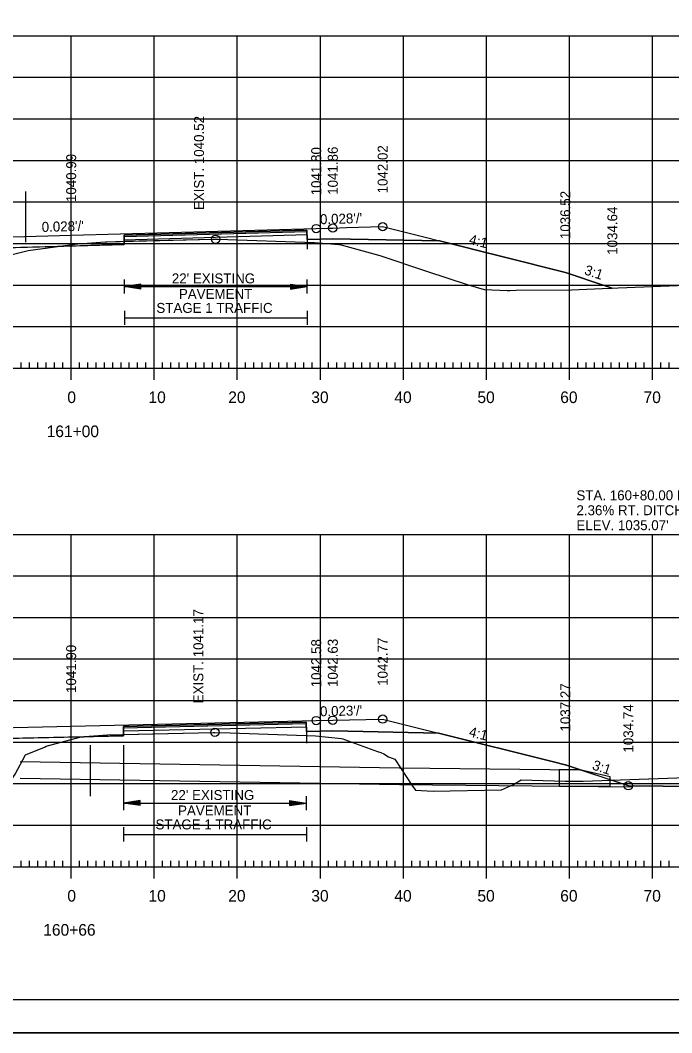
# Model space of a CAD drawing. Extents: x 1322838 to 1324533, y 339903 to 351025.
# Drawn here: x 1323697.6 to 1323776, y 345752.1 to 345873.9 of the extents above; entities that cross this region are included whole.
import ezdxf

# ---------------------------------------------------------------- set-up
doc = ezdxf.new("R2010")
doc.units = 0
for name, color, linetype in [('1', 7, 'Continuous'), ('R_Alt Surface', 7, 'Continuous'), ('R_Axis', 7, 'Continuous'), ('R_Axis Annot', 7, 'Continuous'), ('R_Border', 7, 'Continuous'), ('R_Drive', 7, 'Continuous'), ('R_Exist Surface', 7, 'Continuous'), ('R_Fin Surface', 7, 'Continuous'), ('R_Fin Surface Annot', 7, 'Continuous'), ('R_Grid', 7, 'Continuous'), ('R_No Plot', 7, 'Continuous'), ('R_Water', 7, 'Continuous'), ('R_Xsect Elev', 7, 'Continuous')]:
    doc.layers.add(name, color=color, linetype=linetype)

msp = doc.modelspace()

# ---------------------------------------------------------------- linework, layer by layer
at = {"layer": '1'}
msp.add_lwpolyline([(1323762.47, 345783.76), (1323762.47, 345781.76), (1323768.6, 345781.76), (1323768.6, 345782.89), (1323764.97, 345783.76)], close=True, dxfattribs=at)
at = {"layer": 'R_Alt Surface'}
for points in [[(1323658.11, 345845.61), (1323672.22, 345845.91), (1323710.1, 345846.95), (1323710.11, 345848.08), (1323732.11, 345848.69), (1323732.12, 345847.56), (1323735.22, 345847.65), (1323748.08, 345847.39)], [(1323654.65, 345786.62), (1323672.22, 345786.97), (1323710.03, 345787.84), (1323710.04, 345788.97), (1323732.03, 345789.47), (1323732.04, 345788.35), (1323735.22, 345788.42), (1323747.96, 345788.16)]]:
    msp.add_lwpolyline(points, dxfattribs=at)
at = {"layer": 'R_Axis'}
for p, q in [((1323697.72, 345832.08), (1323697.72, 345832.78)), ((1323698.72, 345832.08), (1323698.72, 345832.78)), ((1323699.72, 345832.08), (1323699.72, 345832.78)), ((1323700.72, 345832.08), (1323700.72, 345832.78)), ((1323701.72, 345832.08), (1323701.72, 345832.78)), ((1323702.72, 345832.08), (1323702.72, 345832.78)), ((1323703.72, 345830.68), (1323703.72, 345833.48)), ((1323704.72, 345832.08), (1323704.72, 345832.78)), ((1323705.72, 345832.08), (1323705.72, 345832.78)), ((1323706.72, 345832.08), (1323706.72, 345832.78)), ((1323707.72, 345832.08), (1323707.72, 345832.78)), ((1323708.72, 345832.08), (1323708.72, 345832.78)), ((1323709.72, 345832.08), (1323709.72, 345832.78)), ((1323710.72, 345832.08), (1323710.72, 345832.78)), ((1323711.72, 345832.08), (1323711.72, 345832.78)), ((1323712.72, 345832.08), (1323712.72, 345832.78)), ((1323713.72, 345830.68), (1323713.72, 345833.48)), ((1323714.72, 345832.08), (1323714.72, 345832.78)), ((1323715.72, 345832.08), (1323715.72, 345832.78)), ((1323716.72, 345832.08), (1323716.72, 345832.78)), ((1323717.72, 345832.08), (1323717.72, 345832.78)), ((1323718.72, 345832.08), (1323718.72, 345832.78)), ((1323719.72, 345832.08), (1323719.72, 345832.78)), ((1323720.72, 345832.08), (1323720.72, 345832.78)), ((1323721.72, 345832.08), (1323721.72, 345832.78)), ((1323722.72, 345832.08), (1323722.72, 345832.78)), ((1323723.72, 345830.68), (1323723.72, 345833.48)), ((1323724.72, 345832.08), (1323724.72, 345832.78)), ((1323725.72, 345832.08), (1323725.72, 345832.78)), ((1323726.72, 345832.08), (1323726.72, 345832.78)), ((1323727.72, 345832.08), (1323727.72, 345832.78)), ((1323728.72, 345832.08), (1323728.72, 345832.78)), ((1323729.72, 345832.08), (1323729.72, 345832.78)), ((1323730.72, 345832.08), (1323730.72, 345832.78)), ((1323731.72, 345832.08), (1323731.72, 345832.78)), ((1323732.72, 345832.08), (1323732.72, 345832.78)), ((1323733.72, 345830.68), (1323733.72, 345833.48)), ((1323734.72, 345832.08), (1323734.72, 345832.78)), ((1323735.72, 345832.08), (1323735.72, 345832.78)), ((1323736.72, 345832.08), (1323736.72, 345832.78)), ((1323737.72, 345832.08), (1323737.72, 345832.78)), ((1323738.72, 345832.08), (1323738.72, 345832.78)), ((1323739.72, 345832.08), (1323739.72, 345832.78)), ((1323740.72, 345832.08), (1323740.72, 345832.78)), ((1323741.72, 345832.08), (1323741.72, 345832.78)), ((1323742.72, 345832.08), (1323742.72, 345832.78)), ((1323743.72, 345830.68), (1323743.72, 345833.48)), ((1323744.72, 345832.08), (1323744.72, 345832.78)), ((1323745.72, 345832.08), (1323745.72, 345832.78)), ((1323746.72, 345832.08), (1323746.72, 345832.78)), ((1323747.72, 345832.08), (1323747.72, 345832.78)), ((1323748.72, 345832.08), (1323748.72, 345832.78)), ((1323749.72, 345832.08), (1323749.72, 345832.78)), ((1323750.72, 345832.08), (1323750.72, 345832.78)), ((1323751.72, 345832.08), (1323751.72, 345832.78)), ((1323752.72, 345832.08), (1323752.72, 345832.78)), ((1323753.72, 345830.68), (1323753.72, 345833.48)), ((1323754.72, 345832.08), (1323754.72, 345832.78)), ((1323755.72, 345832.08), (1323755.72, 345832.78)), ((1323756.72, 345832.08), (1323756.72, 345832.78)), ((1323757.72, 345832.08), (1323757.72, 345832.78)), ((1323758.72, 345832.08), (1323758.72, 345832.78)), ((1323759.72, 345832.08), (1323759.72, 345832.78)), ((1323760.72, 345832.08), (1323760.72, 345832.78)), ((1323761.72, 345832.08), (1323761.72, 345832.78)), ((1323762.72, 345832.08), (1323762.72, 345832.78)), ((1323763.72, 345830.68), (1323763.72, 345833.48)), ((1323764.72, 345832.08), (1323764.72, 345832.78)), ((1323765.72, 345832.08), (1323765.72, 345832.78)), ((1323766.72, 345832.08), (1323766.72, 345832.78)), ((1323767.72, 345832.08), (1323767.72, 345832.78)), ((1323768.72, 345832.08), (1323768.72, 345832.78)), ((1323769.72, 345832.08), (1323769.72, 345832.78)), ((1323770.72, 345832.08), (1323770.72, 345832.78)), ((1323771.72, 345832.08), (1323771.72, 345832.78)), ((1323772.72, 345832.08), (1323772.72, 345832.78)), ((1323773.72, 345830.68), (1323773.72, 345833.48)), ((1323774.72, 345832.08), (1323774.72, 345832.78)), ((1323775.72, 345832.08), (1323775.72, 345832.78)), ((1323563.72, 345832.08), (1323843.72, 345832.08)), ((1323697.72, 345772.08), (1323697.72, 345772.78)), ((1323698.72, 345772.08), (1323698.72, 345772.78)), ((1323699.72, 345772.08), (1323699.72, 345772.78)), ((1323700.72, 345772.08), (1323700.72, 345772.78)), ((1323701.72, 345772.08), (1323701.72, 345772.78)), ((1323702.72, 345772.08), (1323702.72, 345772.78)), ((1323703.72, 345770.68), (1323703.72, 345773.48)), ((1323704.72, 345772.08), (1323704.72, 345772.78)), ((1323705.72, 345772.08), (1323705.72, 345772.78)), ((1323706.72, 345772.08), (1323706.72, 345772.78)), ((1323707.72, 345772.08), (1323707.72, 345772.78)), ((1323708.72, 345772.08), (1323708.72, 345772.78)), ((1323709.72, 345772.08), (1323709.72, 345772.78)), ((1323710.72, 345772.08), (1323710.72, 345772.78)), ((1323711.72, 345772.08), (1323711.72, 345772.78)), ((1323712.72, 345772.08), (1323712.72, 345772.78)), ((1323713.72, 345770.68), (1323713.72, 345773.48)), ((1323714.72, 345772.08), (1323714.72, 345772.78)), ((1323715.72, 345772.08), (1323715.72, 345772.78)), ((1323716.72, 345772.08), (1323716.72, 345772.78)), ((1323717.72, 345772.08), (1323717.72, 345772.78)), ((1323718.72, 345772.08), (1323718.72, 345772.78)), ((1323719.72, 345772.08), (1323719.72, 345772.78)), ((1323720.72, 345772.08), (1323720.72, 345772.78)), ((1323721.72, 345772.08), (1323721.72, 345772.78)), ((1323722.72, 345772.08), (1323722.72, 345772.78)), ((1323723.72, 345770.68), (1323723.72, 345773.48)), ((1323724.72, 345772.08), (1323724.72, 345772.78)), ((1323725.72, 345772.08), (1323725.72, 345772.78)), ((1323726.72, 345772.08), (1323726.72, 345772.78)), ((1323727.72, 345772.08), (1323727.72, 345772.78)), ((1323728.72, 345772.08), (1323728.72, 345772.78)), ((1323729.72, 345772.08), (1323729.72, 345772.78)), ((1323730.72, 345772.08), (1323730.72, 345772.78)), ((1323731.72, 345772.08), (1323731.72, 345772.78)), ((1323732.72, 345772.08), (1323732.72, 345772.78)), ((1323733.72, 345770.68), (1323733.72, 345773.48)), ((1323734.72, 345772.08), (1323734.72, 345772.78)), ((1323735.72, 345772.08), (1323735.72, 345772.78)), ((1323736.72, 345772.08), (1323736.72, 345772.78)), ((1323737.72, 345772.08), (1323737.72, 345772.78)), ((1323738.72, 345772.08), (1323738.72, 345772.78)), ((1323739.72, 345772.08), (1323739.72, 345772.78)), ((1323740.72, 345772.08), (1323740.72, 345772.78)), ((1323741.72, 345772.08), (1323741.72, 345772.78)), ((1323742.72, 345772.08), (1323742.72, 345772.78)), ((1323743.72, 345770.68), (1323743.72, 345773.48)), ((1323744.72, 345772.08), (1323744.72, 345772.78)), ((1323745.72, 345772.08), (1323745.72, 345772.78)), ((1323746.72, 345772.08), (1323746.72, 345772.78)), ((1323747.72, 345772.08), (1323747.72, 345772.78)), ((1323748.72, 345772.08), (1323748.72, 345772.78)), ((1323749.72, 345772.08), (1323749.72, 345772.78)), ((1323750.72, 345772.08), (1323750.72, 345772.78)), ((1323751.72, 345772.08), (1323751.72, 345772.78)), ((1323752.72, 345772.08), (1323752.72, 345772.78)), ((1323753.72, 345770.68), (1323753.72, 345773.48)), ((1323754.72, 345772.08), (1323754.72, 345772.78)), ((1323755.72, 345772.08), (1323755.72, 345772.78)), ((1323756.72, 345772.08), (1323756.72, 345772.78)), ((1323757.72, 345772.08), (1323757.72, 345772.78)), ((1323758.72, 345772.08), (1323758.72, 345772.78)), ((1323759.72, 345772.08), (1323759.72, 345772.78)), ((1323760.72, 345772.08), (1323760.72, 345772.78)), ((1323761.72, 345772.08), (1323761.72, 345772.78)), ((1323762.72, 345772.08), (1323762.72, 345772.78)), ((1323763.72, 345770.68), (1323763.72, 345773.48)), ((1323764.72, 345772.08), (1323764.72, 345772.78)), ((1323765.72, 345772.08), (1323765.72, 345772.78)), ((1323766.72, 345772.08), (1323766.72, 345772.78)), ((1323767.72, 345772.08), (1323767.72, 345772.78)), ((1323768.72, 345772.08), (1323768.72, 345772.78)), ((1323769.72, 345772.08), (1323769.72, 345772.78)), ((1323770.72, 345772.08), (1323770.72, 345772.78)), ((1323771.72, 345772.08), (1323771.72, 345772.78)), ((1323772.72, 345772.08), (1323772.72, 345772.78)), ((1323773.72, 345770.68), (1323773.72, 345773.48)), ((1323774.72, 345772.08), (1323774.72, 345772.78)), ((1323775.72, 345772.08), (1323775.72, 345772.78)), ((1323563.72, 345772.08), (1323843.72, 345772.08))]:
    msp.add_line(p, q, dxfattribs=at)
at = {"layer": 'R_Axis Annot'}
for p, q in [((1323710.11, 345842.76), (1323710.11, 345841.05)), ((1323712.11, 345842.2), (1323710.11, 345841.9)), ((1323712.11, 345842.15), (1323710.44, 345841.9)), ((1323712.11, 345842.1), (1323710.79, 345841.9)), ((1323712.11, 345841.6), (1323712.11, 345842.2)), ((1323730.11, 345842.2), (1323732.11, 345841.9)), ((1323730.11, 345842.2), (1323730.11, 345841.6)), ((1323730.11, 345842.15), (1323731.78, 345841.9)), ((1323730.11, 345842.1), (1323731.43, 345841.9)), ((1323732.11, 345842.76), (1323732.11, 345841.05)), ((1323712.11, 345841.6), (1323710.11, 345841.9)), ((1323710.11, 345841.9), (1323732.11, 345841.9)), ((1323712.11, 345841.65), (1323710.44, 345841.9)), ((1323712.11, 345841.71), (1323710.79, 345841.9)), ((1323712.11, 345842.05), (1323711.12, 345841.9)), ((1323712.11, 345841.76), (1323711.12, 345841.9)), ((1323712.11, 345842), (1323711.46, 345841.9)), ((1323712.11, 345841.81), (1323711.46, 345841.9)), ((1323712.11, 345841.95), (1323711.79, 345841.9)), ((1323712.11, 345841.86), (1323711.79, 345841.9)), ((1323730.11, 345842.05), (1323731.1, 345841.9)), ((1323730.11, 345842), (1323730.76, 345841.9)), ((1323730.11, 345841.95), (1323730.43, 345841.9)), ((1323730.11, 345841.6), (1323732.11, 345841.9)), ((1323730.11, 345841.81), (1323730.76, 345841.9)), ((1323730.11, 345841.71), (1323731.43, 345841.9)), ((1323730.11, 345841.65), (1323731.78, 345841.9)), ((1323730.11, 345841.76), (1323731.1, 345841.9)), ((1323730.11, 345841.86), (1323730.43, 345841.9)), ((1323710.14, 345838.99), (1323710.14, 345837.29)), ((1323732.14, 345838.99), (1323732.14, 345837.29)), ((1323710.14, 345838.14), (1323732.14, 345838.14)), ((1323710.01, 345780.59), (1323710.01, 345778.89)), ((1323712.01, 345780.04), (1323710.01, 345779.74)), ((1323712.01, 345779.99), (1323710.34, 345779.74)), ((1323712.01, 345779.94), (1323710.68, 345779.74)), ((1323712.01, 345779.44), (1323712.01, 345780.04)), ((1323730.01, 345780.04), (1323732.01, 345779.74)), ((1323730.01, 345780.04), (1323730.01, 345779.44)), ((1323730.01, 345779.99), (1323731.67, 345779.74)), ((1323730.01, 345779.94), (1323731.33, 345779.74)), ((1323732.01, 345780.59), (1323732.01, 345778.89)), ((1323712.01, 345779.44), (1323710.01, 345779.74)), ((1323710.01, 345779.74), (1323732.01, 345779.74)), ((1323712.01, 345779.49), (1323710.34, 345779.74)), ((1323712.01, 345779.54), (1323710.68, 345779.74)), ((1323712.01, 345779.89), (1323711.02, 345779.74)), ((1323712.01, 345779.59), (1323711.02, 345779.74)), ((1323712.01, 345779.84), (1323711.36, 345779.74)), ((1323712.01, 345779.64), (1323711.36, 345779.74)), ((1323712.01, 345779.79), (1323711.69, 345779.74)), ((1323712.01, 345779.69), (1323711.69, 345779.74)), ((1323730.01, 345779.89), (1323731, 345779.74)), ((1323730.01, 345779.84), (1323730.66, 345779.74)), ((1323730.01, 345779.79), (1323730.32, 345779.74)), ((1323730.01, 345779.44), (1323732.01, 345779.74)), ((1323730.01, 345779.64), (1323730.66, 345779.74)), ((1323730.01, 345779.54), (1323731.33, 345779.74)), ((1323730.01, 345779.49), (1323731.67, 345779.74)), ((1323730.01, 345779.59), (1323731, 345779.74)), ((1323730.01, 345779.69), (1323730.32, 345779.74)), ((1323710.04, 345776.83), (1323710.04, 345775.12)), ((1323732.04, 345776.83), (1323732.04, 345775.12)), ((1323710.04, 345775.97), (1323732.04, 345775.97))]:
    msp.add_line(p, q, dxfattribs=at)
at = {"layer": 'R_Border'}
msp.add_line((1323861.9, 345756.08), (1323545.72, 345756.08), dxfattribs=at)
at = {"layer": 'R_Exist Surface'}
for points in [[(1323691.58, 345844.51), (1323698.53, 345846.25), (1323704.17, 345847.01), (1323704.52, 345847.06), (1323707.86, 345847.3), (1323708, 345847.3), (1323720.78, 345847.6), (1323721.11, 345847.6), (1323721.4, 345847.6), (1323733.02, 345847.22), (1323735.96, 345846.97), (1323736.08, 345846.96), (1323737.23, 345846.65), (1323740.88, 345845.63), (1323746.51, 345843.76), (1323751.52, 345842.1), (1323753.43, 345841.53), (1323756.2, 345841.42), (1323756.54, 345841.44), (1323757.28, 345841.45), (1323763.95, 345841.52), (1323768.58, 345841.71), (1323778.76, 345842.11)], [(1323696.96, 345783.21), (1323698.22, 345785.54), (1323700.51, 345786.48), (1323700.71, 345786.6), (1323704.78, 345787.69), (1323704.8, 345787.7), (1323704.8, 345787.7), (1323708.09, 345787.95), (1323720.83, 345788.25), (1323721.03, 345788.25), (1323722.88, 345788.19), (1323733.13, 345787.83), (1323736.25, 345787.5), (1323736.43, 345787.48), (1323737.05, 345787.25), (1323740.6, 345785.94), (1323741.01, 345785.82), (1323741.35, 345785.68), (1323741.91, 345785.3), (1323742.68, 345785.02), (1323744.72, 345781.9), (1323745.19, 345781.29), (1323747.29, 345781.19), (1323755.51, 345781.34), (1323756.99, 345781.97), (1323757.88, 345782.53), (1323763.21, 345782.37), (1323764.1, 345782.36), (1323765.38, 345782.39), (1323778.9, 345782.87)]]:
    msp.add_lwpolyline(points, dxfattribs=at)
at = {"layer": 'R_Fin Surface'}
for points in [[(1323599.56, 345858.18), (1323644.21, 345843.29), (1323644.21, 345843.29), (1323645.56, 345843.52), (1323658.11, 345845.61), (1323666.22, 345846.96), (1323667.13, 345846.99), (1323672.22, 345847.2), (1323673.97, 345847.25), (1323674.22, 345847.25), (1323703.71, 345848.07), (1323703.72, 345848.07), (1323703.72, 345848.07), (1323733.22, 345848.88), (1323734.69, 345848.93), (1323735.22, 345848.94), (1323736.85, 345848.99), (1323741.22, 345849.11), (1323746.33, 345847.83), (1323748.08, 345847.39), (1323748.08, 345847.39), (1323763.22, 345843.61), (1323767.9, 345842.04), (1323768.87, 345841.72)], [(1323674.22, 345788.31), (1323703.7, 345788.99), (1323703.72, 345788.99), (1323703.73, 345788.99), (1323733.22, 345789.67), (1323735.22, 345789.71), (1323741.22, 345789.85), (1323747.96, 345788.16), (1323747.96, 345788.16), (1323761.77, 345784.71), (1323763.21, 345784.35), (1323763.22, 345784.35), (1323770.73, 345781.84), (1323770.8, 345781.82), (1323816.54, 345781.37)]]:
    msp.add_lwpolyline(points, dxfattribs=at)
at = {"layer": 'R_Grid'}
for p, q in [((1323563.72, 345872.08), (1323843.72, 345872.08)), ((1323703.72, 345832.08), (1323703.72, 345872.08)), ((1323713.72, 345832.08), (1323713.72, 345872.08)), ((1323723.72, 345832.08), (1323723.72, 345872.08)), ((1323733.72, 345832.08), (1323733.72, 345872.08)), ((1323743.72, 345832.08), (1323743.72, 345872.08)), ((1323753.72, 345832.08), (1323753.72, 345872.08)), ((1323763.72, 345832.08), (1323763.72, 345872.08)), ((1323773.72, 345832.08), (1323773.72, 345872.08)), ((1323563.72, 345867.08), (1323843.72, 345867.08)), ((1323563.72, 345862.08), (1323843.72, 345862.08)), ((1323563.72, 345857.08), (1323843.72, 345857.08)), ((1323563.72, 345852.08), (1323843.72, 345852.08)), ((1323563.72, 345847.08), (1323843.72, 345847.08)), ((1323563.72, 345842.08), (1323843.72, 345842.08)), ((1323563.72, 345837.08), (1323843.72, 345837.08)), ((1323563.72, 345832.08), (1323843.72, 345832.08)), ((1323563.72, 345812.08), (1323843.72, 345812.08)), ((1323703.72, 345772.08), (1323703.72, 345812.08)), ((1323713.72, 345772.08), (1323713.72, 345812.08)), ((1323723.72, 345772.08), (1323723.72, 345812.08)), ((1323733.72, 345772.08), (1323733.72, 345812.08)), ((1323743.72, 345772.08), (1323743.72, 345812.08)), ((1323753.72, 345772.08), (1323753.72, 345812.08)), ((1323763.72, 345772.08), (1323763.72, 345812.08)), ((1323773.72, 345772.08), (1323773.72, 345812.08)), ((1323563.72, 345807.08), (1323843.72, 345807.08)), ((1323563.72, 345802.08), (1323843.72, 345802.08)), ((1323563.72, 345797.08), (1323843.72, 345797.08)), ((1323563.72, 345792.08), (1323843.72, 345792.08)), ((1323563.72, 345787.08), (1323843.72, 345787.08)), ((1323563.72, 345782.08), (1323843.72, 345782.08)), ((1323563.72, 345777.08), (1323843.72, 345777.08)), ((1323563.72, 345772.08), (1323843.72, 345772.08))]:
    msp.add_line(p, q, dxfattribs=at)
at = {"layer": 'R_No Plot'}
for p, q in [((1323698.22, 345853.34), (1323698.22, 345847.23)), ((1323710.12, 345847.54), (1323732.12, 345848.15)), ((1323732.12, 345847.56), (1323732.12, 345846.39)), ((1323710.04, 345788.42), (1323732.04, 345788.93)), ((1323732.04, 345788.35), (1323732.04, 345786.93)), ((1323706.01, 345786.7), (1323706.01, 345780.59)), ((1323710.01, 345786.7), (1323710.01, 345780.59)), ((1323533.31, 345752.1), (1323866.65, 345752.1))]:
    msp.add_line(p, q, dxfattribs=at)
for points in [[(1323533.31, 345965.44), (1323866.65, 345965.44), (1323866.65, 345752.1), (1323533.31, 345752.1)], [(1323779.64, 345961.54), (1323799.26, 345961.54), (1323799.26, 345951.66), (1323815.37, 345951.66), (1323838.57, 345951.66), (1323838.57, 345918.99), (1323861.77, 345918.99), (1323861.9, 345756.08), (1323545.72, 345756.08), (1323545.72, 345961.54)], [(1323710.11, 345847.35), (1323720.78, 345847.6), (1323721.11, 345847.6), (1323721.4, 345847.6), (1323733.02, 345847.22), (1323735.96, 345846.97), (1323736.08, 345846.96), (1323737.23, 345846.65), (1323740.88, 345845.63), (1323746.51, 345843.76), (1323751.52, 345842.1), (1323753.43, 345841.53), (1323756.2, 345841.42), (1323756.54, 345841.44), (1323757.28, 345841.45), (1323763.95, 345841.52), (1323768.58, 345841.71), (1323768.87, 345841.72), (1323767.9, 345842.04), (1323763.22, 345843.61), (1323748.08, 345847.39), (1323748.08, 345847.39), (1323735.22, 345847.65), (1323732.12, 345847.56), (1323732.11, 345848.69), (1323710.11, 345848.08)], [(1323702.07, 345846.73), (1323704.17, 345847.01), (1323704.52, 345847.06), (1323707.86, 345847.3), (1323708, 345847.3), (1323710.11, 345847.35), (1323710.1, 345846.95)], [(1323673.81, 345845.95), (1323675.63, 345845.41), (1323678.82, 345844.61), (1323690.12, 345844.38), (1323691.01, 345844.36), (1323691.58, 345844.51), (1323698.53, 345846.25), (1323702.07, 345846.73)], [(1323710.03, 345787.99), (1323720.83, 345788.25), (1323721.03, 345788.25), (1323722.88, 345788.19), (1323733.13, 345787.83), (1323736.25, 345787.5), (1323736.43, 345787.48), (1323737.05, 345787.25), (1323740.6, 345785.94), (1323741.01, 345785.82), (1323741.35, 345785.68), (1323741.91, 345785.3), (1323742.68, 345785.02), (1323744.72, 345781.9), (1323745.19, 345781.29), (1323747.29, 345781.19), (1323755.51, 345781.34), (1323756.99, 345781.97), (1323757.88, 345782.53), (1323763.21, 345782.37), (1323764.1, 345782.36), (1323765.38, 345782.39), (1323768.74, 345782.51), (1323763.22, 345784.35), (1323763.21, 345784.35), (1323761.77, 345784.71), (1323747.96, 345788.16), (1323747.96, 345788.16), (1323735.22, 345788.42), (1323732.04, 345788.35), (1323732.03, 345789.47), (1323710.04, 345788.97)], [(1323668.18, 345786.89), (1323671.5, 345785.64), (1323673.03, 345785.38), (1323682.43, 345783.99), (1323690.08, 345783.19), (1323691.46, 345783.11), (1323695.07, 345782.85), (1323696.66, 345782.74), (1323696.96, 345783.21), (1323698.22, 345785.54), (1323700.51, 345786.48), (1323700.71, 345786.6), (1323704.78, 345787.69), (1323704.8, 345787.7), (1323704.8, 345787.7), (1323705.25, 345787.73), (1323672.22, 345786.97)], [(1323705.25, 345787.73), (1323708.09, 345787.95), (1323710.03, 345787.99), (1323710.03, 345787.84)], [(1323768.74, 345782.51), (1323778.9, 345782.87), (1323788.73, 345783.01), (1323810.56, 345783.38), (1323815.7, 345781.52), (1323816.54, 345781.37), (1323816.54, 345781.37), (1323770.8, 345781.82), (1323770.73, 345781.84)]]:
    msp.add_lwpolyline(points, close=True, dxfattribs=at)
for points in [[(1323710.11, 345847.91), (1323732.11, 345848.52)], [(1323710.03, 345788.8), (1323732.03, 345789.31)]]:
    msp.add_lwpolyline(points, dxfattribs=at)
for centre in [(1323735.22, 345848.94), (1323741.22, 345849.11), (1323733.22, 345848.88), (1323721.11, 345847.6), (1323733.22, 345789.67), (1323735.22, 345789.71), (1323741.22, 345789.85), (1323721.03, 345788.25), (1323770.8, 345781.82)]:
    msp.add_circle(centre, 0.5, dxfattribs=at)
at = {"layer": 'R_Water'}
for p, q in [((1323697.59, 345784.75), (1323743.26, 345783.99)), ((1323743.28, 345783.99), (1323764.97, 345783.76)), ((1323697.59, 345782.75), (1323743.26, 345781.99)), ((1323743.26, 345781.99), (1323771.17, 345781.7))]:
    msp.add_line(p, q, dxfattribs=at)

# ---------------------------------------------------------------- texts
at = {"layer": 'R_Axis Annot'}
for s, height, p in [("22' EXISTING ", 1.2, (1323715.84, 345842.28)), ('PAVEMENT', 1.2, (1323716.69, 345840.41)), ('STAGE 1 TRAFFIC', 1.2, (1323713.98, 345838.73)), ('0', 1.4, (1323703.26, 345827.88)), ('10', 1.4, (1323713.03, 345827.88)), ('20', 1.4, (1323722.63, 345827.88)), ('30', 1.4, (1323732.63, 345827.88)), ('40', 1.4, (1323742.63, 345827.88)), ('50', 1.4, (1323752.63, 345827.88)), ('60', 1.4, (1323762.6, 345827.88)), ('70', 1.4, (1323772.63, 345827.88)), ('161+00', 1.4, (1323700.77, 345823.78)), ("22' EXISTING ", 1.2, (1323715.74, 345780.11)), ('PAVEMENT', 1.2, (1323716.59, 345778.25)), ('STAGE 1 TRAFFIC', 1.2, (1323713.87, 345776.57)), ('0', 1.4, (1323703.26, 345767.88)), ('10', 1.4, (1323713.03, 345767.88)), ('20', 1.4, (1323722.63, 345767.88)), ('30', 1.4, (1323732.63, 345767.88)), ('40', 1.4, (1323742.63, 345767.88)), ('50', 1.4, (1323752.63, 345767.88)), ('60', 1.4, (1323762.6, 345767.88)), ('70', 1.4, (1323772.63, 345767.88)), ('160+66', 1.4, (1323700.36, 345763.78))]:
    msp.add_text(s, height=height, dxfattribs=at).set_placement(p)
at = {"layer": 'R_Drive'}
for s, p in [('STA. 160+80.00 END', (1323764.55, 345816.18)), ('2.36% RT. DITCH GRADE', (1323764.55, 345814.38)), ("ELEV. 1035.07'", (1323764.55, 345812.58))]:
    msp.add_text(s, height=1.2, dxfattribs=at).set_placement(p)
at = {"layer": 'R_Fin Surface Annot'}
for s, rotation, p in [('1041.80', 90, (1323733.82, 345852.88)), ('1041.86', 90, (1323735.82, 345852.94)), ('1042.02', 90, (1323741.82, 345853.11)), ('1040.99', 90, (1323704.32, 345852.07)), ('1036.52', 90, (1323763.81, 345847.61)), ("0.028'/'", 1.5824, (1323733.69, 345849.4)), ('1034.64', 90, (1323769.47, 345845.72)), ("0.028'/'", 1.5835, (1323700.19, 345848.47)), ('4:1', 345.9635, (1323751.53, 345847.04)), ('3:1', 341.5626, (1323765.41, 345843.4)), ('1042.63', 90, (1323735.82, 345793.71)), ('1042.77', 90, (1323741.82, 345793.85)), ('1041.90', 90, (1323704.32, 345792.99)), ('1042.58', 90, (1323733.82, 345793.67)), ('1037.27', 90, (1323763.82, 345788.35)), ("0.023'/'", 1.3176, (1323733.69, 345790.18)), ('1034.74', 90, (1323771.4, 345785.82)), ('4:1', 345.9642, (1323751.53, 345787.79)), ('3:1', 341.5617, (1323766.37, 345783.82))]:
    msp.add_text(s, height=1.2, rotation=rotation, dxfattribs=at).set_placement(p)
at = {"layer": 'R_Xsect Elev'}
for s, p in [('EXIST. 1040.52', (1323719.71, 345851.1)), ('EXIST. 1041.17', (1323719.63, 345791.75))]:
    msp.add_text(s, height=1.2, rotation=90, dxfattribs=at).set_placement(p)

doc.saveas('drawing.dxf')
